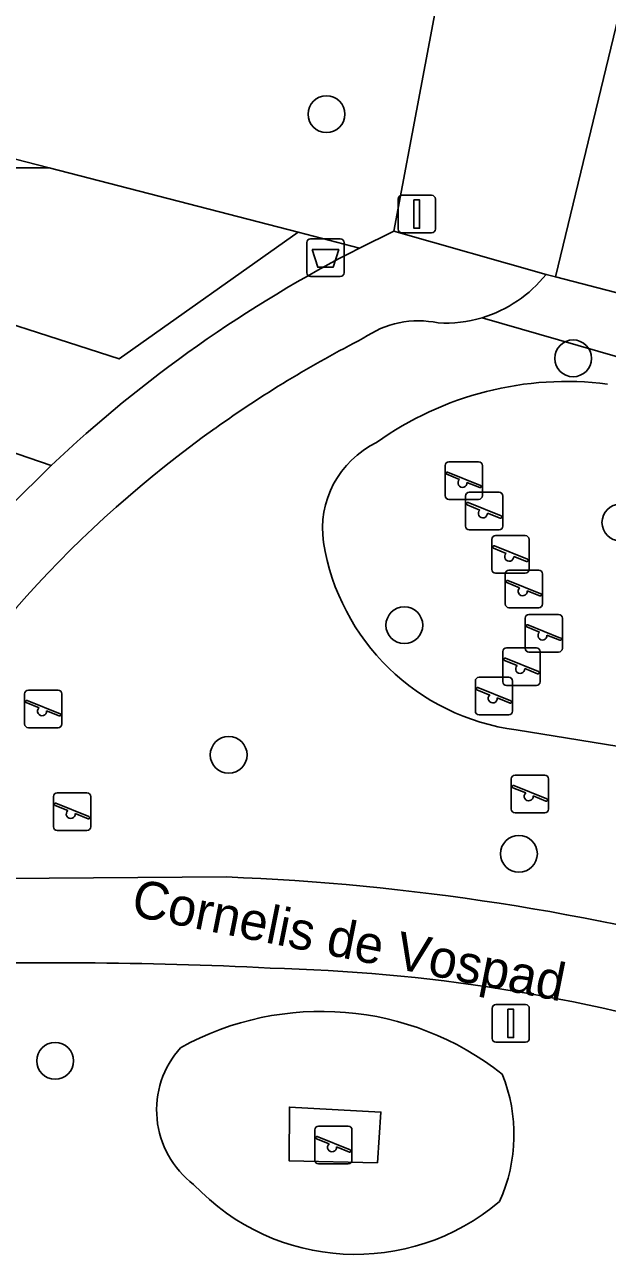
# Model space of a CAD drawing. Extents: x 163683 to 164494, y 382709 to 383872.
# Drawn here: x 164074.8 to 164090.27, y 383089.6 to 383122.29 of the extents above; entities that cross this region are included whole.
import ezdxf

# ---------------------------------------------------------------- set-up
doc = ezdxf.new("R2010")
doc.units = 0
for name, color, linetype in [('IMGEO_Afvalbak', 7, 'Continuous'), ('IMGEO_Boom', 7, 'Continuous'), ('IMGEO_Groenvoorziening', 7, 'Continuous'), ('IMGEO_Lichtmast', 7, 'Continuous'), ('IMGEO_Openbare_ruimte_label', 7, 'Continuous'), ('IMGEO_Speelvoorziening', 7, 'Continuous'), ('IMGEO_Voetpad_halfverhard', 7, 'Continuous'), ('IMGEO_Voetpad_open', 7, 'Continuous')]:
    doc.layers.add(name, color=color, linetype=linetype)

msp = doc.modelspace()

# ---------------------------------------------------------------- linework, layer by layer
at = {"layer": 'IMGEO_Afvalbak'}
for p, q in [((164082.39, 383116.593), (164083.18, 383116.593)), ((164083.18, 383116.593), (164082.39, 383116.593)), ((164082.29, 383115.693), (164082.29, 383116.493)), ((164082.29, 383116.493), (164082.29, 383115.693)), ((164083.28, 383116.493), (164083.28, 383115.693)), ((164083.28, 383115.693), (164083.28, 383116.493)), ((164083.18, 383115.593), (164082.39, 383115.593)), ((164082.39, 383115.593), (164083.18, 383115.593))]:
    msp.add_line(p, q, dxfattribs=at)
msp.add_lwpolyline([(164082.433, 383116.307), (164083.137, 383116.307), (164082.988, 383115.837), (164082.582, 383115.837), (164082.433, 383116.307)], dxfattribs=at)
for centre, start, end in [((164082.39, 383116.493), 90, 180), ((164082.39, 383116.493), 90, 180), ((164083.18, 383116.493), 0, 90), ((164083.18, 383116.493), 360, 90), ((164082.39, 383115.693), 180, 270), ((164082.39, 383115.693), 180, 270), ((164083.18, 383115.693), 270, 0), ((164083.18, 383115.693), 270, 0)]:
    msp.add_arc(centre, 0.1, start, end, dxfattribs=at)
at = {"layer": 'IMGEO_Boom'}
for centre in [(164082.811, 383119.905), (164089.362, 383113.418), (164090.618, 383109.056), (164084.88, 383106.325), (164080.215, 383102.88), (164087.924, 383100.251), (164075.606, 383094.748)]:
    msp.add_circle(centre, 0.489, dxfattribs=at)
at = {"layer": 'IMGEO_Groenvoorziening'}
for points in [[(164082.061, 383116.77), (164083.693, 383116.349), (164084.602, 383116.796), (164086.033, 383124.421), (164064.552, 383129.914), (164059.942, 383131.053), (164059.809, 383130.537), (164048.491, 383133.455), (164048.111, 383131.953), (164050.186, 383131.429), (164049.966, 383130.557), (164048.91, 383130.825), (164048.636, 383129.74), (164047.617, 383129.998), (164046.79, 383126.726), (164046.355, 383126.842), (164045.537, 383123.279), (164045.512, 383122.377), (164050.554, 383121.2), (164051.842, 383123.072), (164056.521, 383123.358), (164075.444, 383118.477)], [(164126.683, 383105.758), (164126.715, 383105.961), (164127.676, 383113.511), (164106.762, 383118.85), (164108.419, 383125.844), (164108.19, 383125.977), (164106.488, 383126.4), (164103.85, 383127.13), (164101.946, 383119.622), (164090.57, 383122.507), (164088.898, 383115.58)], [(164084.259, 383093.385), (164081.83, 383093.522), (164081.824, 383092.09), (164084.166, 383092.04)], [(164084.166, 383092.04), (164081.824, 383092.09), (164081.83, 383093.522), (164084.259, 383093.385)]]:
    msp.add_lwpolyline(points, close=True, dxfattribs=at)
for points in [[(164073.286, 383118.477), (164075.444, 383118.477), (164056.521, 383123.358), (164051.842, 383123.072), (164050.554, 383121.2), (164045.512, 383122.377), (164045.457, 383120.45)], [(164072.186, 383115.055), (164077.305, 383113.401), (164082.061, 383116.77), (164075.444, 383118.477), (164073.286, 383118.477)], [(164083.693, 383116.349), (164082.061, 383116.77), (164077.305, 383113.401), (164072.186, 383115.055), (164065.267, 383115.455), (164061.024, 383114.558)], [(164086.946, 383114.498), (164126.114, 383103.196), (164126.683, 383105.758), (164088.898, 383115.58), (164088.643, 383115.646)], [(164126.114, 383103.196), (164086.946, 383114.498)], [(164066.721, 383110.544), (164069.274, 383112.705), (164075.501, 383110.569)], [(164066.885, 383100.785), (164074.4, 383109.48), (164075.501, 383110.569), (164069.274, 383112.705)], [(164104.154, 383104.084), (164101.786, 383102.279), (164093.254, 383102.67), (164087.851, 383103.542)], [(164087.851, 383103.542), (164093.254, 383102.67), (164101.786, 383102.279), (164104.154, 383104.084)], [(164073.085, 383099.587), (164080.158, 383099.637)]]:
    msp.add_lwpolyline(points, dxfattribs=at)
for centre, radius, start, end in [((164099.561, 383085.164), 34.99, 116.9685, 133.4425), ((164085.962, 383117.781), 3.427, 286.6838, 321.472), ((164085.256, 383111.868), 2.547, 78.1421, 125.1089), ((164085.962, 383117.812), 3.457, 266.958, 286.53), ((164098.123, 383085.943), 31.462, 117.0992, 125.5019), ((164089.192, 383104.141), 8.663, 82.8314, 125.6759), ((164089.192, 383104.141), 8.663, 82.8314, 125.6759), ((164097.533, 383086.671), 30.527, 125.3942, 150.5603), ((164085.248, 383108.891), 2.541, 115.847, 188.2751), ((164085.248, 383108.891), 2.541, 115.847, 188.2751), ((164088.646, 383109.479), 5.99, 189.1614, 262.37), ((164088.646, 383109.479), 5.99, 189.1614, 262.37), ((164077.643, 383035.832), 63.854, 74.68168, 87.74262), ((164075.642, 382984.29), 113.067, 87.12487, 92.14637), ((164080.23, 383051.043), 46.183, 73.3095, 88.6563), ((164082.679, 383088.327), 7.737, 51.6401, 118.9258), ((164082.679, 383088.327), 7.737, 51.6401, 118.9258), ((164080.783, 383093.442), 2.481, 138.1008, 232.8111), ((164080.783, 383093.442), 2.481, 138.1008, 232.8111), ((164083.485, 383092.787), 4.307, 335.6885, 21.9047), ((164083.485, 383092.787), 4.307, 335.6885, 21.9047), ((164083.584, 383095.503), 5.898, 223.1946, 310.4379), ((164083.584, 383095.503), 5.898, 223.1946, 310.4379)]:
    msp.add_arc(centre, radius, start, end, dxfattribs=at)
at = {"layer": 'IMGEO_Lichtmast'}
for p, q in [((164084.716, 383116.852), (164084.716, 383117.652)), ((164084.716, 383117.652), (164084.716, 383116.852)), ((164084.816, 383117.752), (164085.606, 383117.752)), ((164085.606, 383117.752), (164084.816, 383117.752)), ((164085.706, 383117.652), (164085.706, 383116.852)), ((164085.706, 383116.852), (164085.706, 383117.652)), ((164085.606, 383116.752), (164084.816, 383116.752)), ((164084.816, 383116.752), (164085.606, 383116.752)), ((164087.21, 383095.344), (164087.21, 383096.144)), ((164087.21, 383096.144), (164087.21, 383095.344)), ((164087.31, 383096.244), (164088.1, 383096.244)), ((164088.1, 383096.244), (164087.31, 383096.244)), ((164088.2, 383096.144), (164088.2, 383095.344)), ((164088.2, 383095.344), (164088.2, 383096.144)), ((164088.1, 383095.244), (164087.31, 383095.244)), ((164087.31, 383095.244), (164088.1, 383095.244))]:
    msp.add_line(p, q, dxfattribs=at)
for points in [[(164085.136, 383117.627), (164085.286, 383117.627), (164085.286, 383116.877), (164085.136, 383116.877), (164085.136, 383117.627)], [(164087.63, 383096.119), (164087.78, 383096.119), (164087.78, 383095.369), (164087.63, 383095.369), (164087.63, 383096.119)]]:
    msp.add_lwpolyline(points, dxfattribs=at)
for centre, start, end in [((164084.816, 383117.652), 90, 180), ((164084.816, 383117.652), 90, 180), ((164085.606, 383117.652), 0, 90), ((164085.606, 383117.652), 360, 90), ((164084.816, 383116.852), 180, 270), ((164084.816, 383116.852), 180, 270), ((164085.606, 383116.852), 270, 0), ((164085.606, 383116.852), 270, 0), ((164087.31, 383096.144), 90, 180), ((164087.31, 383096.144), 90, 180), ((164088.1, 383096.144), 0, 90), ((164088.1, 383096.144), 360, 90), ((164087.31, 383095.344), 180, 270), ((164087.31, 383095.344), 180, 270), ((164088.1, 383095.344), 270, 0), ((164088.1, 383095.344), 270, 0)]:
    msp.add_arc(centre, 0.1, start, end, dxfattribs=at)
at = {"layer": 'IMGEO_Speelvoorziening'}
for p, q in [((164086.062, 383110.671), (164086.852, 383110.671)), ((164086.852, 383110.671), (164086.062, 383110.671)), ((164085.962, 383109.771), (164085.962, 383110.571)), ((164085.962, 383110.571), (164085.962, 383109.771)), ((164086.345, 383110.199), (164086.006, 383110.336)), ((164086.031, 383110.396), (164086.907, 383110.043)), ((164086.952, 383110.571), (164086.952, 383109.771)), ((164086.952, 383109.771), (164086.952, 383110.571)), ((164086.883, 383109.983), (164086.543, 383110.12)), ((164086.505, 383108.959), (164086.505, 383109.759)), ((164086.505, 383109.759), (164086.505, 383108.959)), ((164086.605, 383109.859), (164087.395, 383109.859)), ((164087.395, 383109.859), (164086.605, 383109.859)), ((164087.495, 383109.759), (164087.495, 383108.959)), ((164087.495, 383108.959), (164087.495, 383109.759)), ((164086.852, 383109.671), (164086.062, 383109.671)), ((164086.062, 383109.671), (164086.852, 383109.671)), ((164086.888, 383109.387), (164086.549, 383109.524)), ((164086.574, 383109.584), (164087.45, 383109.231)), ((164087.426, 383109.171), (164087.086, 383109.308)), ((164087.395, 383108.859), (164086.605, 383108.859)), ((164086.605, 383108.859), (164087.395, 383108.859)), ((164087.303, 383108.707), (164088.093, 383108.707)), ((164088.093, 383108.707), (164087.303, 383108.707)), ((164087.203, 383107.807), (164087.203, 383108.607)), ((164087.203, 383108.607), (164087.203, 383107.807)), ((164087.586, 383108.235), (164087.247, 383108.372)), ((164087.272, 383108.432), (164088.148, 383108.079)), ((164088.193, 383108.607), (164088.193, 383107.807)), ((164088.193, 383107.807), (164088.193, 383108.607)), ((164088.124, 383108.019), (164087.784, 383108.156)), ((164087.66, 383107.792), (164088.45, 383107.792)), ((164088.45, 383107.792), (164087.66, 383107.792)), ((164088.093, 383107.707), (164087.303, 383107.707)), ((164087.303, 383107.707), (164088.093, 383107.707)), ((164087.56, 383106.892), (164087.56, 383107.692)), ((164087.56, 383107.692), (164087.56, 383106.892)), ((164087.943, 383107.32), (164087.604, 383107.457)), ((164087.629, 383107.517), (164088.505, 383107.164)), ((164088.55, 383107.692), (164088.55, 383106.892)), ((164088.55, 383106.892), (164088.55, 383107.692)), ((164088.481, 383107.104), (164088.141, 383107.241)), ((164088.45, 383106.792), (164087.66, 383106.792)), ((164087.66, 383106.792), (164088.45, 383106.792)), ((164088.087, 383105.714), (164088.087, 383106.514)), ((164088.087, 383106.514), (164088.087, 383105.714)), ((164088.187, 383106.614), (164088.977, 383106.614)), ((164088.977, 383106.614), (164088.187, 383106.614)), ((164089.077, 383106.514), (164089.077, 383105.714)), ((164089.077, 383105.714), (164089.077, 383106.514)), ((164088.47, 383106.142), (164088.131, 383106.279)), ((164088.156, 383106.339), (164089.032, 383105.986)), ((164089.008, 383105.926), (164088.668, 383106.063)), ((164087.496, 383104.825), (164087.496, 383105.625)), ((164087.496, 383105.625), (164087.496, 383104.825)), ((164087.565, 383105.45), (164088.441, 383105.097)), ((164087.596, 383105.725), (164088.386, 383105.725)), ((164088.386, 383105.725), (164087.596, 383105.725)), ((164088.977, 383105.614), (164088.187, 383105.614)), ((164088.187, 383105.614), (164088.977, 383105.614)), ((164088.486, 383105.625), (164088.486, 383104.825)), ((164088.486, 383104.825), (164088.486, 383105.625)), ((164087.879, 383105.253), (164087.54, 383105.39)), ((164088.417, 383105.037), (164088.077, 383105.174)), ((164086.766, 383104.043), (164086.766, 383104.843)), ((164086.766, 383104.843), (164086.766, 383104.043)), ((164086.866, 383104.943), (164087.656, 383104.943)), ((164087.656, 383104.943), (164086.866, 383104.943)), ((164087.756, 383104.843), (164087.756, 383104.043)), ((164087.756, 383104.043), (164087.756, 383104.843)), ((164074.796, 383103.703), (164074.796, 383104.503)), ((164074.796, 383104.503), (164074.796, 383103.703)), ((164074.896, 383104.603), (164075.686, 383104.603)), ((164075.686, 383104.603), (164074.896, 383104.603)), ((164075.786, 383104.503), (164075.786, 383103.703)), ((164075.786, 383103.703), (164075.786, 383104.503)), ((164087.149, 383104.471), (164086.81, 383104.608)), ((164086.835, 383104.668), (164087.711, 383104.315)), ((164088.386, 383104.725), (164087.596, 383104.725)), ((164087.596, 383104.725), (164088.386, 383104.725)), ((164075.179, 383104.131), (164074.84, 383104.268)), ((164074.865, 383104.328), (164075.741, 383103.975)), ((164087.687, 383104.255), (164087.347, 383104.392)), ((164075.717, 383103.915), (164075.377, 383104.052)), ((164087.656, 383103.943), (164086.866, 383103.943)), ((164086.866, 383103.943), (164087.656, 383103.943)), ((164075.686, 383103.603), (164074.896, 383103.603)), ((164074.896, 383103.603), (164075.686, 383103.603)), ((164087.72, 383101.44), (164087.72, 383102.24)), ((164087.72, 383102.24), (164087.72, 383101.44)), ((164087.82, 383102.34), (164088.61, 383102.34)), ((164088.61, 383102.34), (164087.82, 383102.34)), ((164088.71, 383102.24), (164088.71, 383101.44)), ((164088.71, 383101.44), (164088.71, 383102.24)), ((164075.66, 383101.872), (164076.45, 383101.872)), ((164076.45, 383101.872), (164075.66, 383101.872)), ((164088.103, 383101.868), (164087.764, 383102.005)), ((164087.789, 383102.065), (164088.665, 383101.712)), ((164075.56, 383100.972), (164075.56, 383101.772)), ((164075.56, 383101.772), (164075.56, 383100.972)), ((164075.943, 383101.4), (164075.604, 383101.537)), ((164075.629, 383101.597), (164076.505, 383101.244)), ((164076.55, 383101.772), (164076.55, 383100.972)), ((164076.55, 383100.972), (164076.55, 383101.772)), ((164088.641, 383101.652), (164088.301, 383101.789)), ((164076.481, 383101.184), (164076.141, 383101.321)), ((164088.61, 383101.34), (164087.82, 383101.34)), ((164087.82, 383101.34), (164088.61, 383101.34)), ((164076.45, 383100.872), (164075.66, 383100.872)), ((164075.66, 383100.872), (164076.45, 383100.872)), ((164082.6, 383093.013), (164083.39, 383093.013)), ((164083.39, 383093.013), (164082.6, 383093.013)), ((164082.5, 383092.113), (164082.5, 383092.913)), ((164082.5, 383092.913), (164082.5, 383092.113)), ((164082.569, 383092.738), (164083.445, 383092.385)), ((164083.49, 383092.913), (164083.49, 383092.113)), ((164083.49, 383092.113), (164083.49, 383092.913)), ((164082.883, 383092.541), (164082.544, 383092.678)), ((164083.421, 383092.325), (164083.081, 383092.462)), ((164083.39, 383092.013), (164082.6, 383092.013)), ((164082.6, 383092.013), (164083.39, 383092.013))]:
    msp.add_line(p, q, dxfattribs=at)
for centre, radius, start, end in [((164086.062, 383110.571), 0.1, 90, 180), ((164086.062, 383110.571), 0.1, 90, 180), ((164086.852, 383110.571), 0.1, 0, 90), ((164086.852, 383110.571), 0.1, 360, 90), ((164086.019, 383110.366), 0.0327, 68.078, 248.078), ((164086.424, 383110.109), 0.12, 130.9928, 5.1632), ((164086.895, 383110.013), 0.0327, 248.078, 68.078), ((164086.062, 383109.771), 0.1, 180, 270), ((164086.062, 383109.771), 0.1, 180, 270), ((164086.605, 383109.759), 0.1, 90, 180), ((164086.605, 383109.759), 0.1, 90, 180), ((164086.852, 383109.771), 0.1, 270, 0), ((164086.852, 383109.771), 0.1, 270, 0), ((164087.395, 383109.759), 0.1, 0, 90), ((164087.395, 383109.759), 0.1, 360, 90), ((164086.562, 383109.554), 0.0327, 68.078, 248.078), ((164086.967, 383109.297), 0.12, 130.9928, 5.1632), ((164087.438, 383109.201), 0.0327, 248.078, 68.078), ((164086.605, 383108.959), 0.1, 180, 270), ((164086.605, 383108.959), 0.1, 180, 270), ((164087.303, 383108.607), 0.1, 90, 180), ((164087.303, 383108.607), 0.1, 90, 180), ((164087.395, 383108.959), 0.1, 270, 0), ((164087.395, 383108.959), 0.1, 270, 0), ((164088.093, 383108.607), 0.1, 0, 90), ((164088.093, 383108.607), 0.1, 360, 90), ((164087.26, 383108.402), 0.0327, 68.078, 248.078), ((164087.665, 383108.145), 0.12, 130.9928, 5.1632), ((164088.136, 383108.049), 0.0327, 248.078, 68.078), ((164087.303, 383107.807), 0.1, 180, 270), ((164087.303, 383107.807), 0.1, 180, 270), ((164087.66, 383107.692), 0.1, 90, 180), ((164087.66, 383107.692), 0.1, 90, 180), ((164088.093, 383107.807), 0.1, 270, 0), ((164088.093, 383107.807), 0.1, 270, 0), ((164088.45, 383107.692), 0.1, 0, 90), ((164088.45, 383107.692), 0.1, 360, 90), ((164087.617, 383107.487), 0.0327, 68.078, 248.078), ((164088.022, 383107.23), 0.12, 130.9928, 5.1632), ((164088.493, 383107.134), 0.0327, 248.078, 68.078), ((164087.66, 383106.892), 0.1, 180, 270), ((164087.66, 383106.892), 0.1, 180, 270), ((164088.45, 383106.892), 0.1, 270, 0), ((164088.45, 383106.892), 0.1, 270, 0), ((164088.187, 383106.514), 0.1, 90, 180), ((164088.187, 383106.514), 0.1, 90, 180), ((164088.977, 383106.514), 0.1, 0, 90), ((164088.977, 383106.514), 0.1, 360, 90), ((164088.144, 383106.309), 0.0327, 68.078, 248.078), ((164088.549, 383106.052), 0.12, 130.9928, 5.1632), ((164089.02, 383105.956), 0.0327, 248.078, 68.078), ((164087.596, 383105.625), 0.1, 90, 180), ((164087.596, 383105.625), 0.1, 90, 180), ((164087.553, 383105.42), 0.0327, 68.078, 248.078), ((164088.187, 383105.714), 0.1, 180, 270), ((164088.187, 383105.714), 0.1, 180, 270), ((164088.386, 383105.625), 0.1, 0, 90), ((164088.386, 383105.625), 0.1, 360, 90), ((164088.977, 383105.714), 0.1, 270, 0), ((164088.977, 383105.714), 0.1, 270, 0), ((164087.958, 383105.163), 0.12, 130.9928, 5.1632), ((164086.866, 383104.843), 0.1, 90, 180), ((164086.866, 383104.843), 0.1, 90, 180), ((164087.596, 383104.825), 0.1, 180, 270), ((164087.596, 383104.825), 0.1, 180, 270), ((164087.656, 383104.843), 0.1, 0, 90), ((164087.656, 383104.843), 0.1, 360, 90), ((164088.386, 383104.825), 0.1, 270, 0), ((164088.386, 383104.825), 0.1, 270, 0), ((164088.429, 383105.067), 0.0327, 248.078, 68.078), ((164074.896, 383104.503), 0.1, 90, 180), ((164074.896, 383104.503), 0.1, 90, 180), ((164075.686, 383104.503), 0.1, 0, 90), ((164075.686, 383104.503), 0.1, 360, 90), ((164086.823, 383104.638), 0.0327, 68.078, 248.078), ((164087.228, 383104.381), 0.12, 130.9928, 5.1632), ((164074.853, 383104.298), 0.0327, 68.078, 248.078), ((164075.258, 383104.041), 0.12, 130.9928, 5.1632), ((164087.699, 383104.285), 0.0327, 248.078, 68.078), ((164075.729, 383103.945), 0.0327, 248.078, 68.078), ((164086.866, 383104.043), 0.1, 180, 270), ((164086.866, 383104.043), 0.1, 180, 270), ((164087.656, 383104.043), 0.1, 270, 0), ((164087.656, 383104.043), 0.1, 270, 0), ((164074.896, 383103.703), 0.1, 180, 270), ((164074.896, 383103.703), 0.1, 180, 270), ((164075.686, 383103.703), 0.1, 270, 0), ((164075.686, 383103.703), 0.1, 270, 0), ((164087.82, 383102.24), 0.1, 90, 180), ((164087.82, 383102.24), 0.1, 90, 180), ((164088.61, 383102.24), 0.1, 0, 90), ((164088.61, 383102.24), 0.1, 360, 90), ((164075.66, 383101.772), 0.1, 90, 180), ((164075.66, 383101.772), 0.1, 90, 180), ((164076.45, 383101.772), 0.1, 0, 90), ((164076.45, 383101.772), 0.1, 360, 90), ((164087.777, 383102.035), 0.0327, 68.078, 248.078), ((164088.182, 383101.778), 0.12, 130.9928, 5.1632), ((164075.617, 383101.567), 0.0327, 68.078, 248.078), ((164088.653, 383101.682), 0.0327, 248.078, 68.078), ((164076.022, 383101.31), 0.12, 130.9928, 5.1632), ((164076.493, 383101.214), 0.0327, 248.078, 68.078), ((164087.82, 383101.44), 0.1, 180, 270), ((164087.82, 383101.44), 0.1, 180, 270), ((164088.61, 383101.44), 0.1, 270, 0), ((164088.61, 383101.44), 0.1, 270, 0), ((164075.66, 383100.972), 0.1, 180, 270), ((164075.66, 383100.972), 0.1, 180, 270), ((164076.45, 383100.972), 0.1, 270, 0), ((164076.45, 383100.972), 0.1, 270, 0), ((164082.6, 383092.913), 0.1, 90, 180), ((164082.6, 383092.913), 0.1, 90, 180), ((164083.39, 383092.913), 0.1, 0, 90), ((164083.39, 383092.913), 0.1, 360, 90), ((164082.557, 383092.708), 0.0327, 68.078, 248.078), ((164082.962, 383092.451), 0.12, 130.9928, 5.1632), ((164083.433, 383092.355), 0.0327, 248.078, 68.078), ((164082.6, 383092.113), 0.1, 180, 270), ((164082.6, 383092.113), 0.1, 180, 270), ((164083.39, 383092.113), 0.1, 270, 0), ((164083.39, 383092.113), 0.1, 270, 0)]:
    msp.add_arc(centre, radius, start, end, dxfattribs=at)
at = {"layer": 'IMGEO_Voetpad_halfverhard'}
for points in [[(164088.643, 383115.646), (164084.602, 383116.796), (164083.693, 383116.349)], [(164075.501, 383110.569), (164074.4, 383109.48), (164066.885, 383100.785)], [(164080.158, 383099.637), (164073.085, 383099.587)]]:
    msp.add_lwpolyline(points, dxfattribs=at)
for centre, radius, start, end in [((164099.561, 383085.164), 34.99, 116.9685, 133.4425), ((164085.962, 383117.781), 3.427, 286.6838, 321.472), ((164085.256, 383111.868), 2.547, 78.1421, 125.1089), ((164085.962, 383117.812), 3.457, 266.958, 286.53), ((164098.123, 383085.943), 31.462, 117.0992, 125.5019), ((164097.533, 383086.671), 30.527, 125.3942, 150.5603), ((164077.643, 383035.832), 63.854, 74.68168, 87.74262), ((164075.642, 382984.29), 113.067, 87.12487, 92.14637), ((164080.23, 383051.043), 46.183, 73.3095, 88.6563)]:
    msp.add_arc(centre, radius, start, end, dxfattribs=at)
at = {"layer": 'IMGEO_Voetpad_open'}
msp.add_lwpolyline([(164094.171, 383155.116), (164091.076, 383153.334), (164090.269, 383148.889), (164086.033, 383124.421), (164084.602, 383116.796), (164088.643, 383115.646), (164088.898, 383115.58), (164090.57, 383122.507), (164092.179, 383128.851), (164091.837, 383128.938), (164092.589, 383131.902), (164092.955, 383131.809), (164094.509, 383137.937)], dxfattribs=at)

# ---------------------------------------------------------------- texts
at = {"layer": 'IMGEO_Openbare_ruimte_label'}
msp.add_text('Cornelis de Vospad', height=1, rotation=348.7013, dxfattribs=at).set_placement((164077.592, 383098.612))

doc.saveas('drawing.dxf')
